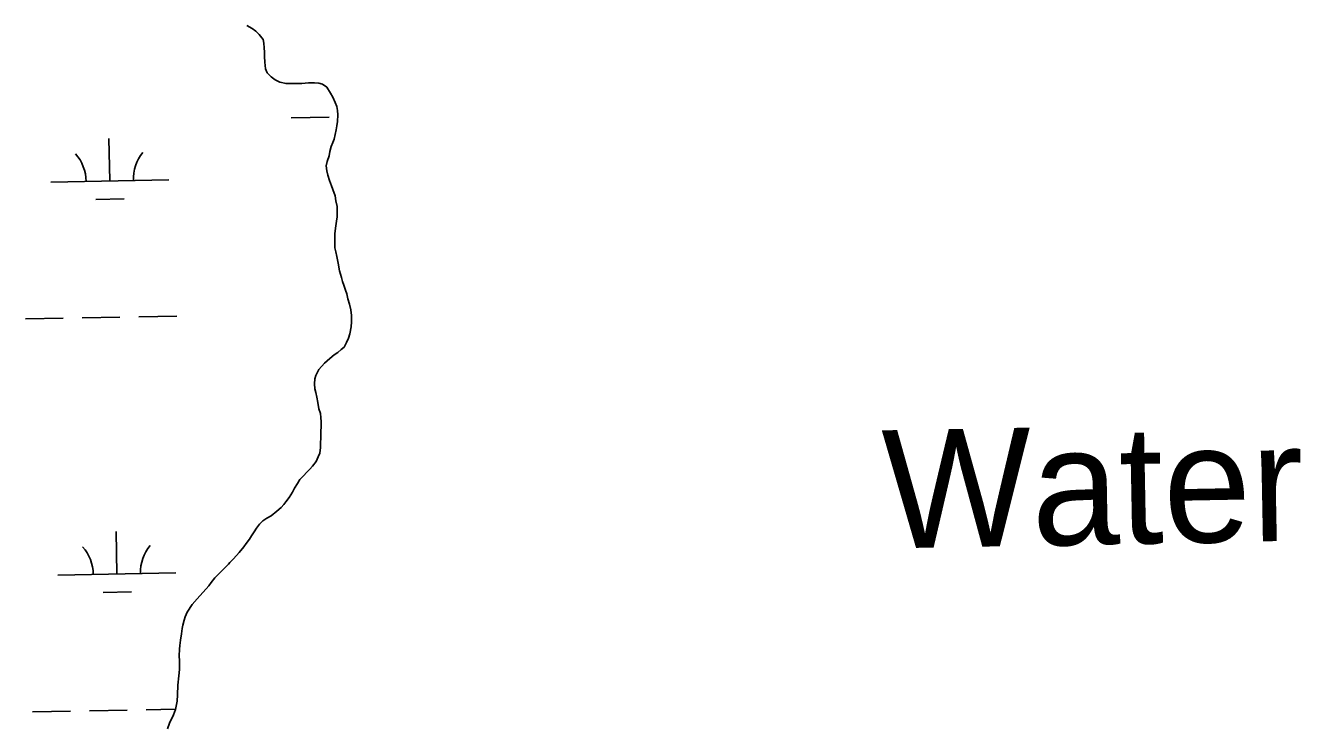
# Model space of a CAD drawing. Extents: x 3925854 to 3964121, y 224593 to 250589.
# Drawn here: x 3949931 to 3951010, y 232288 to 232880 of the extents above; entities that cross this region are included whole.
import ezdxf

# ---------------------------------------------------------------- set-up
doc = ezdxf.new("R2010")
doc.units = 0
for name, color, linetype in [('V-RIVR-IDEN', 7, 'Continuous'), ('V-TOPO-SHOR', 7, 'Continuous'), ('V-WETL-SWMP', 7, 'Continuous')]:
    doc.layers.add(name, color=color, linetype=linetype)

msp = doc.modelspace()

# ---------------------------------------------------------------- linework, layer by layer
at = {"layer": 'V-TOPO-SHOR'}
for points in [[(3950189.14, 232777.671), (3950190.575, 232781.12), (3950191.771, 232784.075), (3950193.408, 232791.942), (3950194.108, 232795.382), (3950194.563, 232799.067), (3950194.749, 232804.709), (3950194.468, 232808.385), (3950193.944, 232811.568), (3950192.685, 232814.988), (3950190.674, 232819.629), (3950188.681, 232822.797), (3950185.439, 232827.915), (3950181.98, 232830.577), (3950178.781, 232831.526), (3950175.099, 232831.732), (3950169.95, 232831.681), (3950164.314, 232831.132), (3950159.655, 232831.085), (3950154.504, 232831.032), (3950151.071, 232830.997), (3950145.908, 232832.173), (3950141.716, 232834.337), (3950138.505, 232836.756), (3950135.036, 232840.156), (3950133.774, 232843.576), (3950133.227, 232849.212), (3950132.934, 232853.869), (3950132.897, 232857.547), (3950132.615, 232861.224), (3950132.326, 232865.389), (3950131.56, 232868.326), (3950128.33, 232872.461), (3950125.357, 232875.375), (3950122.391, 232877.552), (3950117.949, 232880.205)], [(3950102.22, 232424.334), (3950103.441, 232425.581), (3950106.597, 232428.801), (3950111.447, 232434.246), (3950115.324, 232438.947), (3950117.259, 232441.662), (3950120.165, 232445.371), (3950121.853, 232448.087), (3950124.025, 232451.544), (3950125.955, 232454.751), (3950128.617, 232458.212), (3950131.533, 232460.94), (3950134.7, 232463.178), (3950138.357, 232465.177), (3950143.221, 232469.152), (3950146.871, 232472.132), (3950149.052, 232474.606), (3950150.989, 232477.078), (3950153.652, 232480.785), (3950156.55, 232485.229), (3950158.233, 232488.434), (3950160.644, 232492.629), (3950162.819, 232495.84), (3950165.971, 232499.305), (3950168.397, 232501.783), (3950171.312, 232504.757), (3950173.493, 232507.231), (3950176.643, 232511.188), (3950178.318, 232515.128), (3950179.514, 232518.083), (3950180.2, 232522.996), (3950180.165, 232526.429), (3950180.362, 232531.336), (3950180.558, 232535.997), (3950180.749, 232541.396), (3950180.714, 232544.83), (3950180.432, 232548.506), (3950180.153, 232551.691), (3950178.885, 232555.848), (3950178.097, 232560.991), (3950177.069, 232565.64), (3950176.292, 232569.556), (3950175.524, 232572.736), (3950175.238, 232576.904), (3950175.441, 232581.076), (3950176.145, 232584.027), (3950178.793, 232588.958), (3950183.645, 232594.402), (3950188.019, 232598.371), (3950191.667, 232601.353), (3950194.835, 232603.346), (3950197.753, 232605.83), (3950200.187, 232607.816), (3950202.353, 232611.763), (3950203.787, 232615.455), (3950204.977, 232619.148), (3950206.142, 232625.044), (3950206.589, 232629.464), (3950206.533, 232634.858), (3950205.995, 232639.513), (3950204.719, 232644.406), (3950203.449, 232648.807), (3950202.425, 232652.967), (3950201.411, 232656.145), (3950199.896, 232660.544), (3950198.884, 232663.479), (3950197.868, 232666.901), (3950196.338, 232672.527), (3950195.292, 232679.138), (3950194.008, 232684.766), (3950193.232, 232688.684), (3950192.461, 232692.108), (3950192.408, 232697.259), (3950192.377, 232700.447), (3950192.343, 232703.88), (3950192.783, 232708.791), (3950193.703, 232714.685), (3950194.403, 232718.372), (3950194.35, 232723.522), (3950194.315, 232726.955), (3950193.285, 232731.849), (3950192.507, 232736.011), (3950190.735, 232741.389), (3950189.475, 232744.565), (3950187.96, 232748.965), (3950186.44, 232753.609), (3950185.666, 232757.279), (3950184.89, 232761.441), (3950185.832, 232765.129), (3950187.501, 232769.807), (3950188.2, 232773.493), (3950189.14, 232777.671)], [(3950050.758, 232284.73), (3950052.487, 232289.596), (3950055.76, 232296.801), (3950057.488, 232301.28), (3950058.819, 232308.28), (3950059.186, 232313.529), (3950059.538, 232321.694), (3950060.281, 232329.665), (3950060.841, 232335.109), (3950060.81, 232342.299), (3950060.597, 232346.768), (3950060.767, 232352.212), (3950061.142, 232355.517), (3950061.707, 232359.795), (3950062.461, 232365.239), (3950063.024, 232369.712), (3950063.79, 232372.63), (3950064.937, 232376.716), (3950065.703, 232379.634), (3950067.433, 232383.724), (3950071.681, 232390.157), (3950075.742, 232394.839), (3950085.8, 232405.959), (3950087.733, 232408.687), (3950090.823, 232412.783), (3950102.22, 232424.334)]]:
    msp.add_lwpolyline(points, dxfattribs=at)
at = {"layer": 'V-WETL-SWMP'}
for p, q in [((3950117.95, 232880.205), (3950122.392, 232877.553)), ((3950122.392, 232877.553), (3950125.357, 232875.375)), ((3950125.357, 232875.375), (3950128.33, 232872.462)), ((3950128.33, 232872.462), (3950131.561, 232868.326)), ((3950131.561, 232868.326), (3950132.326, 232865.39)), ((3950132.326, 232865.39), (3950132.614, 232861.224)), ((3950132.614, 232861.224), (3950132.897, 232857.548)), ((3950132.897, 232857.548), (3950132.934, 232853.869)), ((3950132.934, 232853.869), (3950133.227, 232849.212)), ((3950133.227, 232849.212), (3950133.774, 232843.576)), ((3950133.774, 232843.576), (3950135.036, 232840.156)), ((3950135.036, 232840.156), (3950138.504, 232836.757)), ((3950138.504, 232836.757), (3950141.717, 232834.337)), ((3950141.717, 232834.337), (3950145.908, 232832.172)), ((3950145.908, 232832.172), (3950151.071, 232830.998)), ((3950151.071, 232830.998), (3950154.504, 232831.033)), ((3950154.504, 232831.033), (3950159.654, 232831.086)), ((3950159.654, 232831.086), (3950164.314, 232831.133)), ((3950164.314, 232831.133), (3950169.949, 232831.681)), ((3950169.949, 232831.681), (3950175.099, 232831.733)), ((3950175.099, 232831.733), (3950178.781, 232831.525)), ((3950178.781, 232831.525), (3950181.979, 232830.577)), ((3950181.979, 232830.577), (3950185.439, 232827.914)), ((3950185.439, 232827.914), (3950188.68, 232822.797)), ((3950188.68, 232822.797), (3950190.674, 232819.628)), ((3950190.674, 232819.628), (3950192.684, 232814.989)), ((3950192.684, 232814.989), (3950193.945, 232811.568)), ((3950193.945, 232811.568), (3950194.468, 232808.385)), ((3950155.442, 232802.128), (3950187.437, 232802.71)), ((3950194.562, 232799.066), (3950194.109, 232795.382)), ((3950194.468, 232808.385), (3950194.75, 232804.709)), ((3950194.75, 232804.709), (3950194.562, 232799.066)), ((3950193.408, 232791.941), (3950191.772, 232784.076)), ((3950194.109, 232795.382), (3950193.408, 232791.941)), ((3950001.798, 232748.584), (3950001.143, 232784.578)), ((3950189.139, 232777.672), (3950188.2, 232773.493)), ((3950190.575, 232781.121), (3950189.139, 232777.672)), ((3950191.772, 232784.076), (3950190.575, 232781.121)), ((3950187.502, 232769.807), (3950185.833, 232765.13)), ((3950188.2, 232773.493), (3950187.502, 232769.807)), ((3950185.833, 232765.13), (3950184.889, 232761.442)), ((3950184.889, 232761.442), (3950185.667, 232757.28)), ((3950185.667, 232757.28), (3950186.44, 232753.609)), ((3949951.806, 232747.675), (3950051.79, 232749.493)), ((3950186.44, 232753.609), (3950187.959, 232748.964)), ((3950187.959, 232748.964), (3950189.475, 232744.565)), ((3950189.475, 232744.565), (3950190.734, 232741.389)), ((3950190.734, 232741.389), (3950192.506, 232736.011)), ((3950192.506, 232736.011), (3950193.284, 232731.85)), ((3949990.08, 232732.937), (3950014.076, 232733.373)), ((3950193.284, 232731.85), (3950194.314, 232726.955)), ((3950194.314, 232726.955), (3950194.349, 232723.522)), ((3950194.349, 232723.522), (3950194.402, 232718.372)), ((3950193.703, 232714.685), (3950192.782, 232708.79)), ((3950194.402, 232718.372), (3950193.703, 232714.685)), ((3950192.782, 232708.79), (3950192.342, 232703.88)), ((3950192.342, 232703.88), (3950192.377, 232700.447)), ((3950192.377, 232700.447), (3950192.409, 232697.258)), ((3950192.409, 232697.258), (3950192.461, 232692.108)), ((3950192.461, 232692.108), (3950193.232, 232688.683)), ((3950193.232, 232688.683), (3950194.008, 232684.766)), ((3950194.008, 232684.766), (3950195.291, 232679.138)), ((3950195.291, 232679.138), (3950196.339, 232672.527)), ((3950196.339, 232672.527), (3950197.868, 232666.901)), ((3950197.868, 232666.901), (3950198.884, 232663.478)), ((3950198.884, 232663.478), (3950199.895, 232660.545)), ((3950199.895, 232660.545), (3950201.411, 232656.145)), ((3950201.411, 232656.145), (3950202.425, 232652.967)), ((3950202.425, 232652.967), (3950203.448, 232648.808)), ((3950203.448, 232648.808), (3950204.719, 232644.406)), ((3950204.719, 232644.406), (3950205.995, 232639.514)), ((3950205.995, 232639.514), (3950206.533, 232634.859)), ((3949930.501, 232631.836), (3949962.495, 232632.418)), ((3949978.493, 232632.709), (3950010.487, 232633.291)), ((3950026.485, 232633.581), (3950058.479, 232634.163)), ((3950206.588, 232629.464), (3950206.142, 232625.045)), ((3950206.533, 232634.859), (3950206.588, 232629.464)), ((3950203.787, 232615.455), (3950202.353, 232611.762)), ((3950204.976, 232619.147), (3950203.787, 232615.455)), ((3950206.142, 232625.045), (3950204.976, 232619.147)), ((3950197.753, 232605.829), (3950194.835, 232603.346)), ((3950200.186, 232607.816), (3950197.753, 232605.829)), ((3950202.353, 232611.762), (3950200.186, 232607.816)), ((3950183.644, 232594.403), (3950178.794, 232588.958)), ((3950188.019, 232598.372), (3950183.644, 232594.403)), ((3950191.667, 232601.352), (3950188.019, 232598.372)), ((3950194.835, 232603.346), (3950191.667, 232601.352)), ((3950176.146, 232584.026), (3950175.441, 232581.075)), ((3950178.794, 232588.958), (3950176.146, 232584.026)), ((3950175.441, 232581.075), (3950175.238, 232576.904)), ((3950175.238, 232576.904), (3950175.525, 232572.737)), ((3950175.525, 232572.737), (3950176.293, 232569.556)), ((3950176.293, 232569.556), (3950177.069, 232565.64)), ((3950177.069, 232565.64), (3950178.097, 232560.991)), ((3950178.097, 232560.991), (3950178.886, 232555.848)), ((3950178.886, 232555.848), (3950180.154, 232551.691)), ((3950180.154, 232551.691), (3950180.432, 232548.506)), ((3950180.432, 232548.506), (3950180.714, 232544.83)), ((3950180.749, 232541.396), (3950180.559, 232535.998)), ((3950180.714, 232544.83), (3950180.749, 232541.396)), ((3950180.361, 232531.336), (3950180.166, 232526.429)), ((3950180.559, 232535.998), (3950180.361, 232531.336)), ((3950179.515, 232518.083), (3950178.318, 232515.128)), ((3950180.201, 232522.996), (3950179.515, 232518.083)), ((3950180.166, 232526.429), (3950180.201, 232522.996)), ((3950173.493, 232507.231), (3950171.311, 232504.756)), ((3950176.642, 232511.187), (3950173.493, 232507.231)), ((3950178.318, 232515.128), (3950176.642, 232511.187)), ((3950165.971, 232499.306), (3950162.818, 232495.84)), ((3950168.398, 232501.783), (3950165.971, 232499.306)), ((3950171.311, 232504.756), (3950168.398, 232501.783)), ((3950158.233, 232488.435), (3950156.549, 232485.23)), ((3950160.643, 232492.629), (3950158.233, 232488.435)), ((3950162.818, 232495.84), (3950160.643, 232492.629)), ((3950150.99, 232477.079), (3950149.053, 232474.607)), ((3950153.651, 232480.785), (3950150.99, 232477.079)), ((3950156.549, 232485.23), (3950153.651, 232480.785)), ((3950138.357, 232465.178), (3950134.699, 232463.179)), ((3950143.222, 232469.152), (3950138.357, 232465.178)), ((3950146.871, 232472.132), (3950143.222, 232469.152)), ((3950149.053, 232474.607), (3950146.871, 232472.132)), ((3950125.955, 232454.751), (3950124.025, 232451.543)), ((3950128.618, 232458.212), (3950125.955, 232454.751)), ((3950131.533, 232460.939), (3950128.618, 232458.212)), ((3950134.699, 232463.179), (3950131.533, 232460.939)), ((3950007.846, 232415.964), (3950007.191, 232451.958)), ((3950120.164, 232445.372), (3950117.258, 232441.663)), ((3950121.853, 232448.087), (3950120.164, 232445.372)), ((3950124.025, 232451.543), (3950121.853, 232448.087)), ((3950111.447, 232434.246), (3950106.598, 232428.801)), ((3950115.324, 232438.946), (3950111.447, 232434.246)), ((3950117.258, 232441.663), (3950115.324, 232438.946)), ((3950102.22, 232424.334), (3950090.823, 232412.783)), ((3950103.442, 232425.581), (3950102.22, 232424.334)), ((3950106.598, 232428.801), (3950103.442, 232425.581)), ((3949957.854, 232415.055), (3950057.838, 232416.873)), ((3950090.823, 232412.783), (3950087.732, 232408.688)), ((3949996.128, 232400.317), (3950020.124, 232400.753)), ((3950085.8, 232405.959), (3950075.742, 232394.838)), ((3950087.732, 232408.688), (3950085.8, 232405.959)), ((3950071.681, 232390.156), (3950067.433, 232383.724)), ((3950075.742, 232394.838), (3950071.681, 232390.156)), ((3950065.702, 232379.635), (3950064.937, 232376.717)), ((3950067.433, 232383.724), (3950065.702, 232379.635)), ((3950063.024, 232369.712), (3950062.46, 232365.24)), ((3950063.789, 232372.631), (3950063.024, 232369.712)), ((3950064.937, 232376.717), (3950063.789, 232372.631)), ((3950061.706, 232359.795), (3950061.142, 232355.517)), ((3950062.46, 232365.24), (3950061.706, 232359.795)), ((3950060.767, 232352.211), (3950060.596, 232346.769)), ((3950060.596, 232346.769), (3950060.81, 232342.3)), ((3950061.142, 232355.517), (3950060.767, 232352.211)), ((3950060.841, 232335.109), (3950060.282, 232329.665)), ((3950060.81, 232342.3), (3950060.841, 232335.109)), ((3950060.282, 232329.665), (3950059.539, 232321.694)), ((3950059.185, 232313.53), (3950058.819, 232308.281)), ((3950059.539, 232321.694), (3950059.185, 232313.53)), ((3950058.819, 232308.281), (3950057.489, 232301.279)), ((3949936.549, 232299.216), (3949968.543, 232299.798)), ((3949984.541, 232300.089), (3950016.535, 232300.671)), ((3950032.533, 232300.961), (3950057.515, 232301.416)), ((3950055.759, 232296.801), (3950052.487, 232289.596)), ((3950057.489, 232301.279), (3950055.759, 232296.801)), ((3950052.487, 232289.596), (3950050.759, 232284.73))]:
    msp.add_line(p, q, dxfattribs=at)
for centre, start, end in [((3949946.555, 232748.054), 0.269879, 41.813537), ((3950057.023, 232750.063), 140.269876, 181.813534), ((3949952.603, 232415.434), 0.269879, 41.813537), ((3950063.071, 232417.443), 140.269876, 181.813534)]:
    msp.add_arc(centre, 35.246, start, end, dxfattribs=at)

# ---------------------------------------------------------------- texts
at = {"layer": 'V-RIVR-IDEN'}
msp.add_text('Water', height=99.9998, rotation=1.078661, dxfattribs=at).set_placement((3950656.654, 232437.5))

doc.saveas('drawing.dxf')
